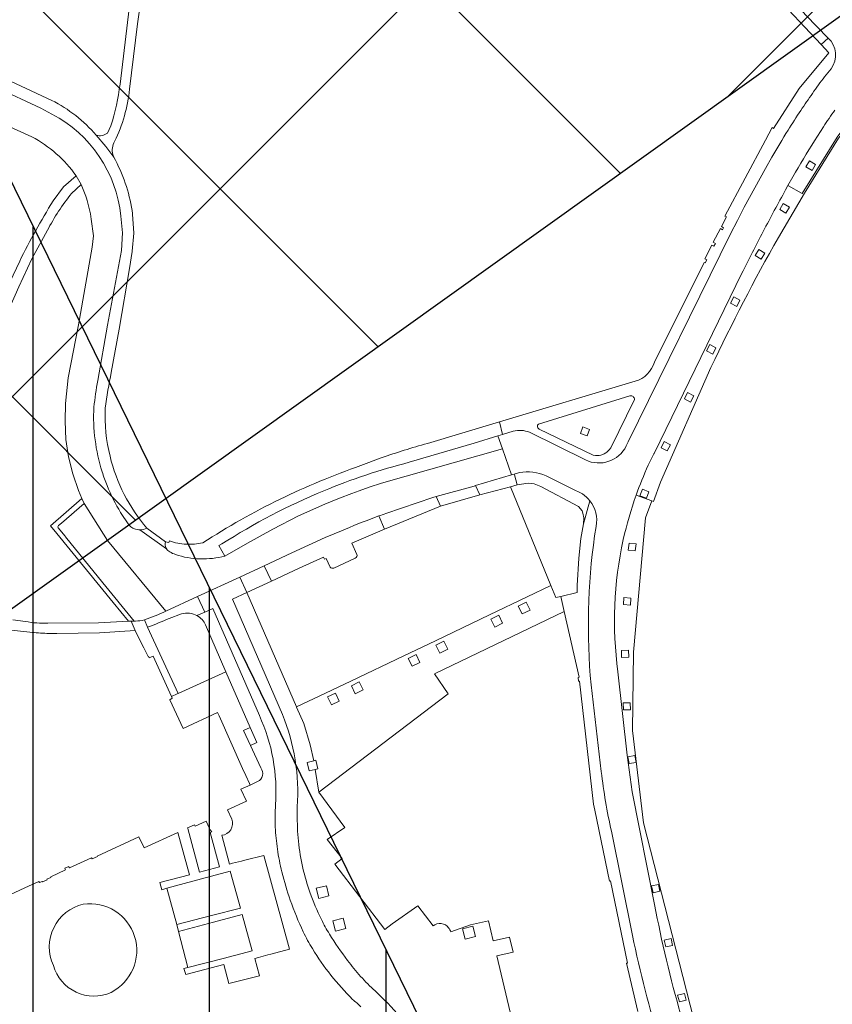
# Model space of a CAD drawing. Extents: x 148869 to 161638, y 453607 to 469810.
# Tile 423 of 656: x 154796 to 154934, y 463149 to 463317. Entities that reach past the tile are written whole.
import ezdxf

# ---------------------------------------------------------------- set-up
doc = ezdxf.new("R2010")
doc.units = 0
for name, color, linetype in [('2023', 90, 'CONTINUOUS'), ('2023 hatch', 90, 'CONTINUOUS'), ('2024', 160, 'CONTINUOUS'), ('2024 hatch', 160, 'CONTINUOUS')]:
    doc.layers.add(name, color=color, linetype=linetype)
for name, color, linetype, lineweight in [('B-RO-VH-VERHARDING_ASFALT-GV', 251, 'CONTINUOUS', 18), ('B-RO-VH-VERHARDING_SIERBESTRATING-GV', 251, 'CONTINUOUS', 18), ('B-RO-VH-VERHARDING_STRAATBAKSTEEN-GV', 251, 'CONTINUOUS', 18)]:
    doc.layers.add(name, color=color, linetype=linetype, lineweight=lineweight)

msp = doc.modelspace()

# ---------------------------------------------------------------- hatches: boundary and pattern name
at = {"layer": '2023 hatch'}
h = msp.add_hatch(dxfattribs=at)
h.set_pattern_fill('L45L135', color=256, scale=49.98)
h.set_pattern_definition([(45, (0, 0), (-35.341197, 35.341197), []), (135, (0, 0), (-35.341197, -35.341197), [])])
h.paths.add_polyline_path([(155033.65, 463387.49), (154736.21, 463174.82), (154703.82, 463157.03), (154669.13, 463116.73), (154497.36, 463128.81), (154485.96, 463103.35), (154403, 462810.28), (154029.41, 462913.19), (153921.91, 462926.36), (153533.06, 462959.92), (153521.58, 463046.87), (153065.73, 463131.59), (152840.09, 463157.69), (152602.55, 463321.62), (152457.44, 463373.38), (152283.77, 463566.95), (152230.15, 463641.33), (152156.25, 463699.58), (152012.16, 463887.19), (152009.38, 463939.89), (151991.35, 464191.03), (152103.19, 464343.83), (152153.39, 464455.21), (152151.03, 464561.94), (152249.45, 464811.76), (152130.92, 465032.5), (152332.42, 465169.93), (152738.18, 465252.75), (152947.54, 465152.17), (153150.32, 465023.39), (153302.02, 464886.05), (153728.6, 464650.43), (153874.6, 464567.83), (153954.88, 464501.43), (153988.94, 464472.57), (154027.82, 464422.75), (154193.47, 464138.07), (154280.01, 463968.67), (154339.28, 463993.19), (154494.94, 463873.13), (154622.49, 463821.49), (154755.92, 463721.99), (154868.72, 463597.28)])
at = {"layer": '2024 hatch'}
h = msp.add_hatch(dxfattribs=at)
h.set_pattern_fill('ANSI31', color=256, scale=29.988, angle=45)
h.set_pattern_definition([(90, (0, 0), (-29.988, 0), [])])
h.paths.add_polyline_path([(154015.87, 462797.75), (154202.83, 462955.78), (154346.68, 463068.63), (154364.41, 463095.54), (154437.88, 463175.34), (154670.41, 463542.86), (154884.23, 463104.81), (154897.76, 462951.83), (154919.68, 462915.44), (155046.11, 462824.08), (155229.96, 462587.13), (155017.76, 462489.93), (155010.79, 462460.83), (155012.88, 462401.81), (154940.81, 462281.73), (154859.54, 462032.79), (154595.7, 462297.96), (154437.04, 462442.85), (154370.63, 462559.79), (154344.3, 462564.56), (154270.99, 462634.18), (154248.56, 462638.72)])

# ---------------------------------------------------------------- linework, layer by layer
at = {"layer": '2023', "flags": 128}
msp.add_lwpolyline([(153302.02, 464886.05), (153728.6, 464650.43), (153874.6, 464567.83), (153954.88, 464501.43), (153988.94, 464472.57), (154027.82, 464422.75), (154193.47, 464138.07), (154280.01, 463968.67), (154339.28, 463993.19), (154494.94, 463873.13), (154622.49, 463821.49), (154755.92, 463721.99), (154868.72, 463597.28), (155033.65, 463387.49), (154736.21, 463174.82), (154703.82, 463157.03), (154669.13, 463116.73), (154497.36, 463128.81), (154485.96, 463103.35), (154403, 462810.28), (154029.41, 462913.19), (153921.91, 462926.36), (153533.06, 462959.92)], dxfattribs=at)
at = {"layer": '2024', "flags": 128}
msp.add_lwpolyline([(154015.87, 462797.75), (154202.83, 462955.78), (154346.68, 463068.63), (154364.41, 463095.54), (154437.88, 463175.34), (154670.41, 463542.86), (154884.23, 463104.81), (154897.76, 462951.83), (154919.68, 462915.44), (155046.11, 462824.08), (155229.96, 462587.13), (155017.76, 462489.93), (155010.79, 462460.83), (155012.88, 462401.81), (154940.81, 462281.73), (154859.54, 462032.79), (154595.7, 462297.96), (154437.04, 462442.85), (154370.63, 462559.79), (154344.3, 462564.56), (154270.99, 462634.18), (154248.56, 462638.72)], close=True, dxfattribs=at)
at = {"layer": 'B-RO-VH-VERHARDING_ASFALT-GV', "flags": 128}
for points in [[(154814.45, 463304.7), (154815.8, 463315.78), (154816.86, 463323.5), (154817.69, 463328.73), (154817.72, 463328.88), (154818.1, 463331.26), (154819.61, 463330.96), (154820.38, 463334.35), (154818.83, 463334.68)], [(154816.09, 463329.58), (154815.95, 463328.75), (154814.4, 463318.42), (154812.82, 463305.57)], [(154811.26, 463298.44), (154810.69, 463297.24)], [(154808.77, 463296.87), (154810.42, 463294.93), (154811.76, 463293.14), (154811.58, 463293.62)], [(154804.56, 463286.97), (154806.21, 463288.52), (154805.36, 463289.98), (154803.22, 463288.12), (154801.43, 463285.7)], [(154792.4, 463263.92), (154795.59, 463271.13), (154797.85, 463275.85), (154800.47, 463280.71)], [(154795.76, 463275.48), (154794.08, 463271.9), (154791.7, 463266.55), (154790.86, 463264.65), (154788.61, 463259.41), (154785.94, 463252.82), (154784.82, 463249.67), (154783.79, 463246.79), (154783.61, 463246.25), (154782.85, 463243.98), (154781.91, 463241.25)], [(154796.74, 463214.22), (154794.57, 463214.52)], [(154793.13, 463213.05), (154794.33, 463212.76), (154797.5, 463212.41)], [(154802.07, 463212.21), (154809.31, 463212.32), (154815.42, 463212.68), (154814.72, 463214.28), (154814.27, 463214.26), (154809.16, 463214.01), (154800.57, 463213.94)], [(154801.94, 463212.2), (154802.07, 463212.21)]]:
    msp.add_lwpolyline(points, dxfattribs=at)
at = {"layer": 'B-RO-VH-VERHARDING_ASFALT-GV'}
for points in [[(154812.82, 463305.57, -0.049253), (154811.26, 463298.44)], [(154811.91, 463295.82, 0.086112), (154814.45, 463304.7)], [(154810.69, 463297.24, -0.244861), (154808.77, 463296.87)], [(154811.58, 463293.62, -0.191189), (154811.91, 463295.82)], [(154800.47, 463280.71, -0.048264), (154804.56, 463286.97)], [(154801.43, 463285.7, 0.02271), (154795.76, 463275.48)], [(154800.57, 463213.94, -0.049423), (154796.74, 463214.22)], [(154797.5, 463212.41, 0.022045), (154800.4, 463212.21)], [(154800.4, 463212.21, 0.01237), (154801.94, 463212.2)]]:
    msp.add_lwpolyline(points, format="xyb", dxfattribs=at)
at = {"layer": 'B-RO-VH-VERHARDING_SIERBESTRATING-GV', "flags": 128}
for points in [[(154924.76, 463279.49), (154929.21, 463287.02), (154935, 463296.39), (154935.26, 463296.73), (154936.27, 463298.08), (154937.51, 463299.75), (154940.53, 463303.97), (154941.22, 463305.38), (154943.97, 463310.3), (154944.49, 463312.09), (154944.27, 463312.29), (154944.22, 463312.24), (154943.69, 463310.41), (154940.95, 463305.51), (154940.28, 463304.12), (154937.27, 463299.93), (154934.75, 463296.55), (154928.83, 463286.98), (154926.39, 463288.33), (154925.99, 463287.59)], [(154918.58, 463273.4), (154903.62, 463242.8), (154903.58, 463242.73), (154902.62, 463240.77)], [(154900.58, 463235.71), (154900.58, 463235.71), (154903.23, 463234.73), (154903.52, 463234.62), (154904.71, 463237.92), (154913.31, 463257.37)], [(154926.28, 463098.95), (154925.85, 463098.97), (154924.56, 463100.28), (154923.93, 463102.21), (154923.55, 463102.19), (154910.93, 463144.4), (154901.86, 463180.02), (154899.99, 463195.7), (154900.14, 463208.99), (154902.19, 463231.83), (154903.23, 463234.73), (154900.58, 463235.71), (154900.58, 463235.71)], [(154836.78, 463189.34), (154834.99, 463193.15), (154833.8, 463195.69), (154834.94, 463196.2), (154830.84, 463205.66), (154822.7, 463201.99), (154822.55, 463201.92), (154821.56, 463201.47)], [(154897.48, 463205.7), (154899.03, 463191.5), (154899.92, 463185.29), (154903.73, 463166.15)], [(154821.56, 463201.47), (154821.7, 463201.17), (154821.27, 463200.9), (154823.56, 463196.06), (154829.41, 463198.76), (154829.68, 463198.18), (154833.67, 463189.27), (154834.2, 463188.07), (154834.81, 463186.72), (154834.94, 463186.42), (154836.22, 463187.01)]]:
    msp.add_lwpolyline(points, dxfattribs=at)
at = {"layer": 'B-RO-VH-VERHARDING_SIERBESTRATING-GV'}
for points in [[(154925.99, 463287.59, 0.003573), (154922.19, 463280.52)], [(154922.19, 463280.52, 0.007053), (154920.36, 463276.97)], [(154913.31, 463257.37, -0.018494), (154924.76, 463279.49)], [(154920.36, 463276.97, 0.006383), (154918.58, 463273.4)], [(154902.62, 463240.77, 0.02115), (154900.58, 463235.71)], [(154900.58, 463235.71, 0.030841), (154898.4, 463228.15)], [(154898.4, 463228.15, 0.088673), (154897.48, 463205.7)], [(154836.22, 463187.01, 0.480315), (154836.78, 463189.34)], [(154903.73, 463166.15, 0.026254), (154908.2, 463147.36)]]:
    msp.add_lwpolyline(points, format="xyb", dxfattribs=at)
at = {"layer": 'B-RO-VH-VERHARDING_SIERBESTRATING-GV', "flags": 128}
for points in [[(154925.6, 463285.27), (154926.64, 463284.66), (154926.03, 463283.63), (154924.99, 463284.23)], [(154921.42, 463277.45), (154922.45, 463276.85), (154921.84, 463275.81), (154920.81, 463276.42)], [(154917.17, 463269.41), (154918.23, 463268.86), (154917.68, 463267.79), (154916.61, 463268.35)], [(154913.1, 463261.28), (154914.16, 463260.73), (154913.61, 463259.66), (154912.54, 463260.22)], [(154909.34, 463253.14), (154910.4, 463252.59), (154909.85, 463251.52), (154908.78, 463252.07)], [(154883.8, 463247.46), (154883.8, 463247.34), (154883.82, 463247.23), (154883.87, 463247.13), (154884.12, 463246.94), (154893.29, 463242.51), (154893.67, 463242.44), (154894, 463242.43), (154894.32, 463242.46), (154894.58, 463242.51), (154894.77, 463242.56), (154895.13, 463242.71), (154895.41, 463242.87), (154895.57, 463242.98), (154895.77, 463243.15), (154895.99, 463243.38), (154896.26, 463243.76), (154900.33, 463251.96), (154900.3, 463252.15), (154900.24, 463252.26), (154900.16, 463252.36), (154900.07, 463252.45), (154899.95, 463252.52), (154899.83, 463252.56), (154899.7, 463252.58), (154899.51, 463252.56), (154883.99, 463247.79), (154883.82, 463247.57)], [(154891.54, 463247.31), (154892.66, 463246.88), (154892.23, 463245.76), (154891.11, 463246.19)], [(154905.37, 463244.83), (154906.43, 463244.28), (154905.88, 463243.21), (154904.81, 463243.77)], [(154901.64, 463236.72), (154902.76, 463236.29), (154902.33, 463235.17), (154901.21, 463235.59)], [(154899.38, 463227.55), (154900.57, 463227.42), (154900.44, 463226.22), (154899.25, 463226.35)], [(154898.49, 463218.3), (154899.69, 463218.22), (154899.61, 463217.02), (154898.41, 463217.1)], [(154898.09, 463209.31), (154899.29, 463209.34), (154899.32, 463208.14), (154898.12, 463208.11)], [(154898.39, 463200.41), (154899.59, 463200.43), (154899.61, 463199.23), (154898.42, 463199.21)], [(154900.36, 463191.45), (154900.56, 463190.27), (154899.37, 463190.07), (154899.17, 463191.25)], [(154904.38, 463169.54), (154904.63, 463168.37), (154903.46, 463168.11), (154903.21, 463169.29)], [(154906.54, 463160.34), (154906.79, 463159.16), (154905.62, 463158.91), (154905.36, 463160.08)], [(154908.8, 463151.03), (154909.09, 463149.87), (154907.93, 463149.58), (154907.63, 463150.74)]]:
    msp.add_lwpolyline(points, close=True, dxfattribs=at)
at = {"layer": 'B-RO-VH-VERHARDING_STRAATBAKSTEEN-GV', "flags": 128}
for points in [[(154926.51, 463318.21), (154932.06, 463312.28), (154933.23, 463313.38), (154929.43, 463317.29), (154927.46, 463319.46), (154924.66, 463323.32), (154911.95, 463342.11), (154889.15, 463377.11)], [(154933.23, 463313.38), (154932.06, 463312.28), (154933.36, 463310.89), (154928.3, 463304.81), (154923.95, 463298.04), (154923.73, 463298.19), (154922.59, 463296.05), (154915.67, 463283.14), (154915.93, 463283.01), (154915.07, 463281.35), (154915.45, 463281.15), (154915.28, 463280.82), (154914.9, 463281.02), (154913.69, 463278.67), (154914.06, 463278.48), (154913.82, 463278.02), (154913.46, 463278.2), (154912.26, 463275.89), (154912.59, 463275.72), (154912.3, 463275.17), (154912.14, 463275.26), (154903.68, 463258.33)], [(154927.24, 463289.8), (154926.39, 463288.33), (154928.83, 463286.98), (154934.75, 463296.55), (154937.27, 463299.93), (154940.28, 463304.12), (154940.95, 463305.51), (154943.69, 463310.41), (154944.22, 463312.24), (154944.27, 463312.29), (154943.71, 463312.91), (154940.93, 463309.55), (154936.42, 463303.85)], [(154932.63, 463306.82), (154933.72, 463308.17)], [(154801.21, 463302.8), (154791.6, 463307.27), (154790.77, 463305.46), (154791.76, 463304.97), (154799.38, 463301.46), (154801.24, 463300.46)], [(154801.24, 463300.46), (154799.38, 463301.46), (154791.76, 463304.97), (154789.65, 463300.36), (154793.04, 463298.77), (154793.47, 463298.58)], [(154793.47, 463298.58), (154797.83, 463296.59)], [(154932.43, 463298.32), (154930.89, 463295.93)], [(154811.76, 463293.14), (154810.42, 463294.93), (154808.77, 463296.87)], [(154898.9, 463244.06), (154899.25, 463244.78), (154916.65, 463280.14), (154917.79, 463282.4), (154918.97, 463284.64), (154922.56, 463291.21), (154923.65, 463293.12)], [(154805.36, 463289.98), (154806.21, 463288.52)], [(154812.95, 463283.13), (154813.27, 463280.29), (154813.07, 463277.3), (154810.72, 463264.58), (154809.04, 463255.16)], [(154809.04, 463255.16), (154810.72, 463264.58), (154813.07, 463277.3), (154813.27, 463280.29), (154812.95, 463283.13)], [(154811.34, 463256.56), (154812.67, 463263.89), (154814.46, 463274.21), (154814.88, 463277.1), (154814.88, 463277.16), (154815.15, 463280.21), (154814.96, 463283.47)], [(154807.94, 463282.59), (154808.31, 463279.77), (154808.11, 463277.82), (154805.74, 463264.67), (154804.03, 463255.64), (154803.57, 463251.27), (154803.48, 463248.28), (154803.6, 463245.16), (154804.06, 463242.23), (154804.77, 463239.3), (154805.78, 463236.5), (154806.35, 463235.16), (154806.72, 463234.29), (154810.7, 463227.98), (154820.63, 463215.96), (154826.01, 463218.46), (154833.19, 463221.78), (154837.35, 463223.71), (154842.01, 463225.88), (154847.71, 463228.52), (154850.76, 463229.77), (154851.16, 463229.93)], [(154900.43, 463255.05), (154877.32, 463248.14), (154877.86, 463246.01), (154879.69, 463246.56)], [(154862, 463241.29), (154873.02, 463244.56), (154877.09, 463245.78), (154877.86, 463246.01), (154877.32, 463248.14), (154865.08, 463244.48)], [(154882.45, 463246.38), (154891.98, 463241.69)], [(154830.13, 463227.4), (154829.64, 463227.13), (154830.67, 463225.35), (154834.47, 463227.56), (154838.79, 463229.94), (154843.18, 463232.17), (154847.67, 463234.19), (154850.16, 463235.2), (154852.25, 463235.99), (154853.51, 463236.46), (154855.19, 463237.05), (154857.31, 463237.76), (154877.85, 463243.6), (154877.09, 463245.78), (154873.02, 463244.56), (154862, 463241.29)], [(154858.01, 463232.58), (154865.99, 463235.33), (154866.58, 463235.49), (154873.02, 463237.25), (154873.28, 463237.33), (154879.39, 463239.15), (154877.85, 463243.6), (154857.31, 463237.76), (154855.19, 463237.05), (154853.51, 463236.46), (154852.25, 463235.99), (154850.16, 463235.2), (154847.67, 463234.19), (154843.18, 463232.17), (154838.79, 463229.94), (154834.47, 463227.56), (154830.67, 463225.35)], [(154857.25, 463242.03), (154853.75, 463240.74)], [(154880.73, 463239.55), (154879.86, 463239.29), (154879.9, 463239.15), (154880.35, 463237.48)], [(154891.46, 463235.91), (154889.58, 463236.85), (154885.26, 463238.96)], [(154847.4, 463225.16), (154843.28, 463223.27), (154838.56, 463221.09), (154834.4, 463219.17), (154842.82, 463199.71), (154847.77, 463202.05), (154852.08, 463204.1), (154861.06, 463208.39), (154866.47, 463210.97), (154875.63, 463215.34), (154882.07, 463218.41), (154886.1, 463220.33), (154879.22, 463237.12), (154874.03, 463235.75), (154867.29, 463233.82), (154857.77, 463229.93), (154852.22, 463227.53), (154853.09, 463225.63)], [(154880.35, 463237.48), (154882.25, 463237.74), (154883.22, 463237.6), (154884.4, 463237.17), (154890.78, 463233.77), (154891.41, 463233.04), (154891.54, 463232.66), (154891.68, 463231.84), (154891.65, 463230.81), (154892.7, 463234.76)], [(154856.81, 463232.16), (154857.77, 463229.93), (154867.29, 463233.82), (154866.58, 463235.49), (154865.99, 463235.33), (154858.01, 463232.58)], [(154892.7, 463234.76), (154891.65, 463230.81), (154891.2, 463228.32), (154890.85, 463225.01), (154890.53, 463220.35), (154890.56, 463219.16), (154887.77, 463218.5), (154888.35, 463215.95), (154890.9, 463204.76), (154890.7, 463204.71), (154890.8, 463204.06), (154890.95, 463204.06), (154893.34, 463183.18), (154893.55, 463182.18), (154896.05, 463170.1), (154896.2, 463170.15), (154899.09, 463156.16), (154898.92, 463156.16), (154900.89, 463147.93)], [(154820.63, 463215.96), (154810.7, 463227.98), (154806.72, 463234.29), (154802.86, 463230.96), (154802.36, 463230.57), (154802.28, 463230.42), (154802.27, 463230.31), (154802.31, 463230.17), (154803.47, 463228.74), (154803.57, 463228.62), (154806.75, 463224.69), (154809.91, 463220.8), (154815.23, 463214.29)], [(154812.93, 463232.74), (154814.32, 463230.63)], [(154814.32, 463230.63), (154812.93, 463232.74)], [(154816.19, 463229.81), (154820.74, 463226.57)], [(154820.74, 463226.57), (154816.19, 463229.81)], [(154820.56, 463227.75), (154817.37, 463230.09)], [(154893.52, 463228.79), (154893.79, 463230.4)], [(154821.23, 463227.91), (154821.13, 463227.66), (154820.56, 463227.75)], [(154830.67, 463225.35), (154829.64, 463227.13), (154830.13, 463227.4)], [(154848.56, 463223.48), (154847.9, 463224.93), (154847.58, 463224.8), (154847.4, 463225.16)], [(154852.83, 463224.98), (154849.17, 463223.29)], [(154825.91, 463215.23), (154827.23, 463215.83), (154826.01, 463218.46), (154820.63, 463215.96)], [(154866.06, 463162.49), (154863.44, 463165.91), (154859.1, 463162.84), (154857.85, 463161.9), (154849.35, 463173.01), (154850.59, 463173.97), (154848.07, 463177.15), (154851.04, 463179.23), (154846.63, 463185.2), (154846.01, 463189.09), (154845.01, 463188.83), (154844.64, 463190.29), (154845.77, 463190.57), (154845.13, 463193.24), (154844.09, 463196.91), (154842.83, 463199.69), (154842.82, 463199.71), (154834.4, 463219.17), (154831.97, 463218.05), (154840.44, 463198.43)], [(154836.51, 463198.26), (154828.59, 463216.44), (154827.23, 463215.83), (154825.91, 463215.23)], [(154815.44, 463214.29), (154815.23, 463214.29), (154814.72, 463214.28), (154815.42, 463212.68), (154816.21, 463211.06), (154816.85, 463209.77), (154817.59, 463208.26), (154817.68, 463208.31), (154817.8, 463208.04), (154818.44, 463208.32), (154821.56, 463201.47), (154822.55, 463201.92), (154822.7, 463201.99), (154817.52, 463213.28), (154816.96, 463214.49)], [(154816.96, 463214.49), (154817.52, 463213.28)], [(154821.16, 463214.74), (154823.3, 463215.52)], [(154815.23, 463214.29), (154815.44, 463214.29)], [(154827.38, 463213.66), (154830.84, 463205.66), (154834.94, 463196.2), (154836.06, 463193.64), (154834.99, 463193.15), (154836.78, 463189.34)], [(154894.64, 463188.71), (154892.92, 463203.45)], [(154836.22, 463187.01), (154834.94, 463186.42), (154833.39, 463185.71), (154834.3, 463183.72), (154831.12, 463182.24), (154831.85, 463180.65)], [(154842.97, 463182.74), (154842.96, 463181.52)], [(154828.02, 463179.05), (154827.49, 463180.28), (154825.62, 463179.42), (154825.47, 463179.67), (154824.32, 463179.14), (154824.33, 463179.07), (154826.36, 463171.65), (154829.72, 463172.55), (154828.13, 463178.35), (154828.45, 463178.46)], [(154830.5, 463155.91), (154824.03, 463154.22), (154823.66, 463155.26), (154824.35, 463155.44), (154822.79, 463161.54), (154822.46, 463162.71), (154820.77, 463168.88), (154819.92, 463168.65), (154819.58, 463169.85), (154824.63, 463171.19), (154822.65, 463178.38), (154816.93, 463175.76), (154816.04, 463177.63), (154808.94, 463174.36), (154808.98, 463174.27), (154808.06, 463173.89), (154807.98, 463174.05), (154804.22, 463172.34), (154804.18, 463172.44), (154804.11, 463172.61), (154803.46, 463172.32), (154803.52, 463172.14), (154803.56, 463172.04), (154801.04, 463170.84), (154801.07, 463170.73), (154800.39, 463170.42), (154800.42, 463170.34), (154799.64, 463169.96), (154799.57, 463170.04), (154799.11, 463169.85), (154799.02, 463170.06), (154796.65, 463168.97), (154790.83, 463166.28)], [(154830.11, 463177.89), (154831.45, 463173.01), (154831.93, 463173.13), (154833.49, 463173.52), (154834.03, 463173.66), (154837.25, 463174.47), (154841.65, 463158.52), (154838.48, 463157.69), (154837.93, 463157.55), (154836.39, 463157.14), (154835.76, 463156.98), (154836.55, 463154.02), (154831.34, 463152.72), (154830.5, 463155.91)], [(154899.95, 463160.84), (154896.37, 463178.57)], [(154875.87, 463098.29), (154880.49, 463098.91), (154890.37, 463100.25), (154888.59, 463113.36), (154887.95, 463118.29), (154885.7, 463134.95), (154885.15, 463138.77), (154886.25, 463139.07), (154886.17, 463139.66), (154886.37, 463139.68), (154886.03, 463141.82), (154883.76, 463141.28), (154883.89, 463140.97), (154881.01, 463140.32), (154880.18, 463143.53), (154876.88, 463157.43), (154879.65, 463158.02), (154879.04, 463160.57), (154876.28, 463159.95), (154875.49, 463163.35), (154872.4, 463162.65), (154869.05, 463161.47)], [(154856.2, 463151.43), (154857.81, 463149.9)]]:
    msp.add_lwpolyline(points, dxfattribs=at)
at = {"layer": 'B-RO-VH-VERHARDING_STRAATBAKSTEEN-GV'}
for points in [[(154933.72, 463308.17, 0.388365), (154933.23, 463313.38)], [(154930.57, 463303.98, -0.011624), (154932.63, 463306.82)], [(154928.59, 463301.09, -0.010439), (154930.57, 463303.98)], [(154808.77, 463296.87, 0.098767), (154801.21, 463302.8)], [(154801.24, 463300.46, -0.253439), (154812.95, 463283.13)], [(154812.95, 463283.13, 0.253439), (154801.24, 463300.46)], [(154926.42, 463297.71, -0.009752), (154928.59, 463301.09)], [(154934.37, 463301.13, 0.008054), (154932.43, 463298.32)], [(154797.83, 463296.59, -0.119529), (154805.36, 463289.98)], [(154923.65, 463293.12, -0.011033), (154926.42, 463297.71)], [(154930.89, 463295.93, 0.004088), (154927.24, 463289.8)], [(154814.87, 463284.06, 0.087209), (154811.76, 463293.14)], [(154806.21, 463288.52, -0.027523), (154807.1, 463286.2)], [(154807.1, 463286.2, -0.040782), (154807.94, 463282.59)], [(154814.96, 463283.47, 0.006682), (154814.87, 463284.06)], [(154903.68, 463258.33, -0.261288), (154900.43, 463255.05)], [(154810.29, 463250.48, -0.015451), (154811.34, 463256.56)], [(154809.04, 463255.16, 0.01537), (154808.38, 463250.67)], [(154808.38, 463250.67, -0.01537), (154809.04, 463255.16)], [(154808.38, 463250.67, 0.089958), (154809.78, 463239.66)], [(154809.78, 463239.66, -0.089958), (154808.38, 463250.67)], [(154811.12, 463242.31, -0.069906), (154810.29, 463250.48)], [(154879.69, 463246.56, -0.171516), (154882.45, 463246.38)], [(154865.08, 463244.48, 0.017884), (154857.25, 463242.03)], [(154891.98, 463241.69, 0.411562), (154898.9, 463244.06)], [(154817.37, 463230.09, -0.117024), (154811.12, 463242.31)], [(154847.45, 463236.43, -0.034943), (154862, 463241.29)], [(154862, 463241.29, 0.034943), (154847.45, 463236.43)], [(154809.78, 463239.66, 0.020154), (154810.62, 463237.34)], [(154810.62, 463237.34, -0.020154), (154809.78, 463239.66)], [(154853.75, 463240.74, 0.024929), (154840.04, 463235.03)], [(154885.26, 463238.96, 0.156126), (154880.73, 463239.55)], [(154810.62, 463237.34, 0.041391), (154812.93, 463232.74)], [(154812.93, 463232.74, -0.041391), (154810.62, 463237.34)], [(154830.13, 463227.4, -0.044364), (154847.45, 463236.43)], [(154847.45, 463236.43, 0.044364), (154830.13, 463227.4)], [(154840.04, 463235.03, 0.030382), (154826.88, 463227.58)], [(154892.7, 463234.76, 0.076883), (154891.46, 463235.91)], [(154893.79, 463230.4, 0.2125), (154892.7, 463234.76)], [(154851.16, 463229.93, -0.013522), (154856.81, 463232.16)], [(154858.01, 463232.58, 0.00275), (154856.81, 463232.16)], [(154856.81, 463232.16, -0.00275), (154858.01, 463232.58)], [(154814.32, 463230.63, 0.176399), (154815.87, 463229.84)], [(154815.87, 463229.84, -0.176399), (154814.32, 463230.63)], [(154815.87, 463229.84, 0.034199), (154816.19, 463229.81)], [(154816.19, 463229.81, -0.034199), (154815.87, 463229.84)], [(154816.19, 463229.81, 0.122394), (154817.37, 463230.09)], [(154817.37, 463230.09, -0.122394), (154816.19, 463229.81)], [(154824.08, 463227.37, -0.066246), (154821.23, 463227.91)], [(154892.92, 463203.45, -0.058114), (154893.52, 463228.79)], [(154820.56, 463227.75, 0.179759), (154820.66, 463226.71)], [(154820.66, 463226.71, -0.179759), (154820.56, 463227.75)], [(154820.66, 463226.71, 0.02931), (154820.74, 463226.57)], [(154820.74, 463226.57, -0.02931), (154820.66, 463226.71)], [(154820.74, 463226.57, 0.123446), (154821.28, 463226.06)], [(154821.28, 463226.06, -0.123446), (154820.74, 463226.57)], [(154826.88, 463227.58, -0.065716), (154824.08, 463227.37)], [(154821.28, 463226.06, 0.040884), (154822.25, 463225.6)], [(154822.25, 463225.6, -0.040884), (154821.28, 463226.06)], [(154822.25, 463225.6, 0.142553), (154830.67, 463225.35)], [(154830.67, 463225.35, -0.142553), (154822.25, 463225.6)], [(154853.09, 463225.63, -0.387919), (154852.83, 463224.98)], [(154849.17, 463223.29, -0.282619), (154848.56, 463223.48)], [(154816.96, 463214.49, -0.036141), (154815.44, 463214.29)], [(154815.44, 463214.29, 0.036141), (154816.96, 463214.49)], [(154820.63, 463215.96, -0.017259), (154816.96, 463214.49)], [(154816.96, 463214.49, 0.017259), (154820.63, 463215.96)], [(154817.52, 463213.28, 0.016803), (154821.16, 463214.74)], [(154823.3, 463215.52, -0.199413), (154825.91, 463215.23)], [(154825.91, 463215.23, -0.16073), (154827.38, 463213.66)], [(154839.26, 463183.06, 0.126152), (154836.51, 463198.26)], [(154840.44, 463198.43, -0.11369), (154842.97, 463182.74)], [(154836.78, 463189.34, -0.480315), (154836.22, 463187.01)], [(154896.37, 463178.57, -0.022693), (154894.64, 463188.71)], [(154839.23, 463179.29, -0.030013), (154839.26, 463183.06)], [(154842.96, 463181.52, 0.028663), (154843.16, 463176.88)], [(154831.85, 463180.65, -0.485529), (154830.11, 463177.89)], [(154839.58, 463175.55, -0.023767), (154839.23, 463179.29)], [(154828.45, 463178.46, -0.089344), (154828.02, 463179.05)], [(154843.16, 463176.88, 0.033398), (154843.92, 463172.3)], [(154840.34, 463171.66, -0.023202), (154839.58, 463175.55)], [(154841.77, 463166.85, -0.022007), (154840.34, 463171.66)], [(154843.92, 463172.3, 0.027358), (154845.11, 463168.21)], [(154845.11, 463168.21, 0.029851), (154847.07, 463163.57)], [(154801.49, 463155.76, -0.476394), (154806.58, 463166.19)], [(154806.58, 463166.19, -0.848678), (154811.29, 463151.19)], [(154843.98, 463161.49, -0.026642), (154841.77, 463166.85)], [(154847.07, 463163.57, 0.023063), (154848.43, 463161.1)], [(154868.7, 463162.19, 0.415588), (154866.06, 463162.49)], [(154845.53, 463158.63, -0.030899), (154843.98, 463161.49)], [(154848.43, 463161.1, 0.02144), (154851.51, 463156.63)], [(154869.05, 463161.47, 0.109077), (154868.7, 463162.19)], [(154904.68, 463142.39, -0.020397), (154899.95, 463160.84)], [(154848.68, 463154.12, -0.032079), (154845.53, 463158.63)], [(154851.51, 463156.63, 0.024332), (154853.74, 463153.92)], [(154811.29, 463151.19, -0.456811), (154801.49, 463155.76)], [(154852.36, 463150.01, -0.030071), (154848.68, 463154.12)], [(154853.74, 463153.92, 0.0315), (154856.2, 463151.43)], [(154853.76, 463148.76, 0.01015), (154852.36, 463150.01)], [(154857.81, 463149.9, -0.030017), (154861.9, 463145.2)]]:
    msp.add_lwpolyline(points, format="xyb", dxfattribs=at)
at = {"layer": 'B-RO-VH-VERHARDING_STRAATBAKSTEEN-GV', "flags": 128}
for points in [[(154930.07, 463292.52), (154931.1, 463291.91), (154930.5, 463290.87), (154929.46, 463291.48)], [(154883.8, 463247.46), (154883.82, 463247.57), (154883.99, 463247.79), (154899.51, 463252.56), (154899.7, 463252.58), (154899.83, 463252.56), (154899.95, 463252.52), (154900.07, 463252.45), (154900.16, 463252.36), (154900.24, 463252.26), (154900.3, 463252.15), (154900.33, 463251.96), (154896.26, 463243.76), (154895.99, 463243.38), (154895.77, 463243.15), (154895.57, 463242.98), (154895.41, 463242.87), (154895.13, 463242.71), (154894.77, 463242.56), (154894.58, 463242.51), (154894.32, 463242.46), (154894, 463242.43), (154893.67, 463242.44), (154893.29, 463242.51), (154884.12, 463246.94), (154883.87, 463247.13), (154883.82, 463247.23), (154883.8, 463247.34)], [(154874.03, 463235.75), (154879.22, 463237.12), (154880.35, 463237.48), (154879.9, 463239.15), (154879.86, 463239.29), (154879.39, 463239.15), (154873.28, 463237.33)], [(154803.57, 463228.62), (154803.47, 463228.74), (154802.31, 463230.17), (154802.27, 463230.31), (154802.28, 463230.42), (154802.36, 463230.57), (154802.86, 463230.96), (154806.72, 463234.29), (154806.35, 463235.16), (154801.02, 463230.5), (154802.1, 463229.18), (154811.66, 463217.43), (154814.27, 463214.26), (154814.72, 463214.28), (154815.23, 463214.29), (154809.91, 463220.8), (154806.75, 463224.69)], [(154838.56, 463221.09), (154837.35, 463223.71), (154833.19, 463221.78), (154834.4, 463219.17)], [(154846.63, 463185.2), (154868.63, 463201.91), (154866.3, 463205.35), (154888.35, 463215.95), (154887.77, 463218.5), (154886.93, 463218.3), (154886.1, 463220.33), (154882.07, 463218.41), (154875.63, 463215.34), (154866.47, 463210.97), (154861.06, 463208.39), (154852.08, 463204.1), (154847.77, 463202.05), (154842.82, 463199.71), (154842.83, 463199.69), (154844.09, 463196.91), (154845.13, 463193.24), (154845.77, 463190.57), (154846.09, 463190.66), (154846.46, 463189.2), (154846.01, 463189.09)], [(154880.53, 463216.86), (154881.88, 463217.51), (154882.54, 463216.16), (154881.19, 463215.51)], [(154875.87, 463214.63), (154877.22, 463215.29), (154877.88, 463213.94), (154876.53, 463213.28)], [(154866.54, 463210.21), (154867.89, 463210.86), (154868.55, 463209.52), (154867.2, 463208.86)], [(154861.81, 463207.96), (154863.16, 463208.61), (154863.82, 463207.26), (154862.47, 463206.61)], [(154852.16, 463203.31), (154853.51, 463203.96), (154854.16, 463202.61), (154852.82, 463201.96)], [(154848.1, 463201.41), (154849.45, 463202.06), (154850.1, 463200.71), (154848.76, 463200.06)], [(154834.94, 463196.2), (154833.8, 463195.69), (154834.99, 463193.15), (154836.06, 463193.64)], [(154831.53, 463171.82), (154826.68, 463170.49), (154820.77, 463168.88), (154822.46, 463162.71), (154828.38, 463164.24), (154833.29, 463165.51)], [(154847.91, 463169.33), (154848.35, 463167.59), (154846.61, 463167.14), (154846.17, 463168.89)], [(154833.59, 463164.42), (154828.69, 463163.11), (154822.79, 463161.54), (154824.35, 463155.44), (154830.36, 463156.98), (154835.3, 463158.24)], [(154850.77, 463163.79), (154851.21, 463162.05), (154849.46, 463161.61), (154849.02, 463163.35)], [(154872.82, 463162.44), (154873.26, 463160.7), (154871.51, 463160.26), (154871.07, 463162)]]:
    msp.add_lwpolyline(points, close=True, dxfattribs=at)

doc.saveas('drawing.dxf')
